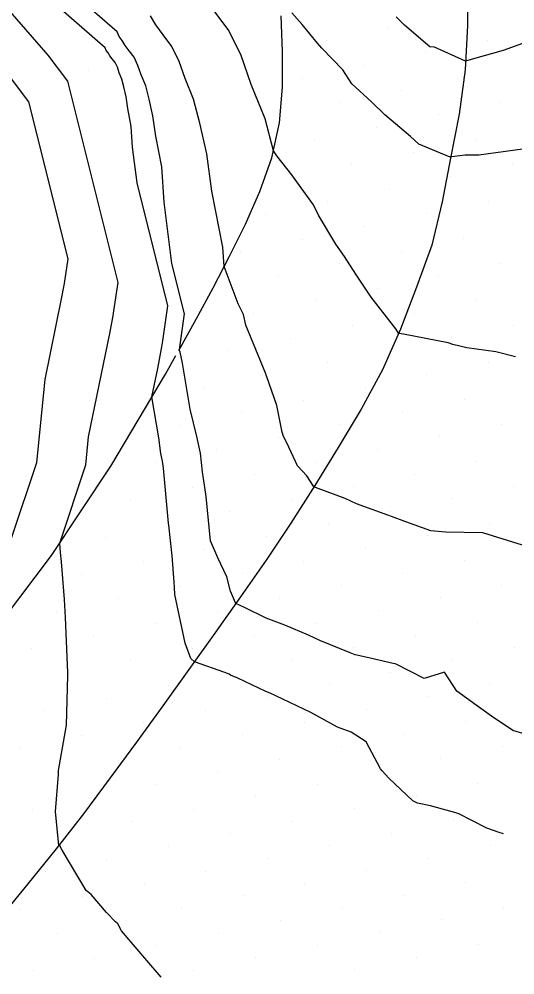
# Model space of a CAD drawing. Extents: x 2354170 to 2357230, y 866100 to 868290.
# Drawn here: x 2356006.1 to 2356033.9, y 866949.4 to 867002.9 of the extents above; entities that cross this region are included whole.
import ezdxf

# ---------------------------------------------------------------- set-up
doc = ezdxf.new("R2010")
doc.units = 0
for name, color, linetype in [('Default', 7, 'Continuous'), ('DTM Contours Minor', 7, 'Continuous'), ('Exist DTM Breakline', 7, 'Continuous'), ('Exist DTM QL2 LIDAR Elevation Point', 7, 'Continuous'), ('Exist DTM Scan Elevation Point', 7, 'Continuous'), ('Exist Roads EOP', 7, 'Continuous')]:
    doc.layers.add(name, color=color, linetype=linetype)

msp = doc.modelspace()

# ---------------------------------------------------------------- linework, layer by layer
at = {"layer": 'Default'}
for points in [[(2356014.047, 866949.241), (2356013.253, 866950.158), (2356011.835, 866951.819), (2356011.624, 866952.228), (2356011.487, 866952.327), (2356010.999, 866952.854), (2356010.127, 866953.855), (2356009.857, 866954.087), (2356008.5, 866956.341), (2356008.365, 866956.623), (2356008.313, 866956.604), (2356008.134, 866958.502), (2356008.299, 866960.569), (2356008.296, 866960.637), (2356008.303, 866960.676), (2356008.307, 866960.806), (2356008.744, 866963.338), (2356008.824, 866966.118), (2356008.819, 866966.286), (2356008.802, 866966.715), (2356008.692, 866969.368), (2356008.64, 866970.371), (2356008.463, 866972.489), (2356008.406, 866973.01), (2356008.369, 866973.533), (2356009.831, 866977.903), (2356009.992, 866979.477), (2356011.169, 866985.256), (2356011.364, 866986.246), (2356011.405, 866986.526), (2356011.638, 866988.125), (2356008.822, 866999.392), (2356007.72, 867000.837), (2355998.685, 867011.224)], [(2356033.239, 866957.263), (2356032.991, 866957.338), (2356032.313, 866957.567), (2356030.695, 866958.399), (2356029.155, 866958.827), (2356028.42, 866958.965), (2356028.163, 866959.102), (2356026.815, 866960.376), (2356026.446, 866960.786), (2356026.346, 866960.887), (2356025.534, 866962.405), (2356024.712, 866962.948), (2356023.943, 866963.233), (2356022.442, 866964.047), (2356020.489, 866964.985), (2356020.165, 866965.137), (2356019.928, 866965.233), (2356018.36, 866965.969), (2356017.938, 866966.145), (2356017.869, 866966.197), (2356017.614, 866966.289), (2356015.916, 866966.89), (2356015.719, 866967.063), (2356015.402, 866967.926), (2356014.82, 866970.651), (2356014.808, 866971.044), (2356014.777, 866971.338), (2356014.68, 866972.822), (2356014.48, 866974.531), (2356014.468, 866974.65), (2356014.18, 866977.728), (2356014.139, 866978.124), (2356014.043, 866978.538), (2356013.925, 866979.431), (2356013.538, 866981.718), (2356013.862, 866983.309), (2356014.1, 866984.517), (2356014.149, 866984.858), (2356014.434, 866986.808), (2356012.712, 866993.696), (2356012.457, 866995.692), (2356012.379, 866996.856), (2356012.182, 866997.855), (2356012.091, 866998.519), (2356011.966, 866999.063), (2356011.854, 866999.494), (2356011.709, 866999.857), (2356011.601, 867000.164), (2356011.47, 867000.428), (2356011.315, 867000.638), (2356011.186, 867000.814), (2356011.085, 867000.974), (2356010.982, 867001.101), (2356010.922, 867001.256), (2356008.157, 867003.664)], [(2356033.919, 866983.957), (2356032.803, 866984.238), (2356031.188, 866984.461), (2356030.407, 866984.644), (2356030.14, 866984.745), (2356027.634, 866985.232), (2356027.365, 866985.271), (2356027.352, 866985.278), (2356027.215, 866985.531), (2356025.832, 866987.295), (2356024.957, 866988.583), (2356024.336, 866989.565), (2356023.849, 866990.271), (2356022.88, 866991.895), (2356022.596, 866992.475), (2356021.662, 866993.761), (2356021.376, 866994.153), (2356020.542, 866995.218), (2356020.342, 866995.482), (2356019.874, 866997.277), (2356019.107, 866999.2), (2356018.535, 867000.824), (2356017.846, 867002.219), (2356017.025, 867003.329)], [(2356034.3, 866973.41), (2356032.088, 866974.097), (2356029.988, 866974.136), (2356029.175, 866974.224), (2356027.773, 866974.73), (2356026.956, 866975.014), (2356026.758, 866975.102), (2356025.005, 866975.736), (2356024.368, 866976.021), (2356022.708, 866976.637), (2356022.603, 866976.668), (2356022.594, 866976.722), (2356022.211, 866977.292), (2356021.698, 866977.86), (2356021.095, 866979.148), (2356020.905, 866979.502), (2356020.829, 866979.733), (2356020.545, 866981.233), (2356019.963, 866982.895), (2356019.955, 866982.917), (2356019.948, 866982.932), (2356019.915, 866983.011), (2356018.801, 866985.729), (2356018.671, 866986.323), (2356018.371, 866986.925), (2356017.585, 866989.016), (2356017.513, 866990.093), (2356016.895, 866993.233), (2356016.61, 866995.323), (2356016.217, 866997.032), (2356015.864, 866998.385), (2356015.408, 866999.529), (2356015.068, 867000.494), (2356014.658, 867001.323), (2356014.17, 867001.984), (2356013.764, 867002.538), (2356013.448, 867003.04)], [(2356034.31, 866995.578), (2356032.817, 866995.373), (2356031.855, 866995.248), (2356031.089, 866995.241), (2356030.351, 866995.148), (2356030.275, 866995.133), (2356030.252, 866995.13), (2356028.499, 866995.857), (2356028.035, 866996.291), (2356026.586, 866997.497), (2356025.837, 866998.226), (2356024.746, 866999.247), (2356024.245, 867000.027), (2356023.068, 867001.24), (2356022.815, 867001.519), (2356021.958, 867002.558), (2356021.37, 867003.206)], [(2356005.664, 866973.801), (2356007.081, 866978.035), (2356007.558, 866982.695), (2356008.476, 866987.203), (2356008.628, 866987.976), (2356008.66, 866988.195), (2356008.842, 866989.442), (2356006.645, 866998.231), (2356003.477, 867002.385)]]:
    msp.add_lwpolyline(points, dxfattribs=at)
at = {"layer": 'DTM Contours Minor'}
for points in [[(2356034.875, 866962.707), (2356033.77, 866963.047), (2356032.566, 866963.837), (2356031.703, 866964.453), (2356030.624, 866965.245), (2356029.933, 866966.309), (2356028.8, 866965.96), (2356027.228, 866966.751), (2356026.814, 866966.854), (2356025.687, 866967.117), (2356024.923, 866967.279), (2356024.648, 866967.383), (2356022.955, 866968.084), (2356022.308, 866968.375), (2356020.979, 866968.931), (2356019.937, 866969.323), (2356018.721, 866969.923), (2356018.234, 866970.148), (2356018.172, 866970.322), (2356017.938, 866970.832), (2356017.742, 866971.642), (2356017.232, 866972.711), (2356016.814, 866973.664), (2356016.581, 866976.139), (2356016.369, 866977.523), (2356016.262, 866978.557), (2356016.045, 866979.492), (2356015.685, 866981.02), (2356015.423, 866982.587), (2356015.251, 866983.599), (2356015.112, 866984.212), (2356015.091, 866984.316), (2356015.075, 866984.377), (2356015.366, 866986.369), (2356014.662, 866989.184), (2356014.224, 866992.606), (2356014.09, 866994.601), (2356013.753, 866996.314), (2356013.597, 866997.454), (2356013.383, 866998.386), (2356013.19, 866999.124), (2356012.942, 866999.748), (2356012.756, 867000.274), (2356012.533, 867000.727), (2356012.267, 867001.087), (2356012.045, 867001.389), (2356011.873, 867001.663), (2356011.696, 867001.881), (2356011.594, 867002.145), (2356006.851, 867006.274)], [(2356035.528, 867001.95), (2356033.215, 867001.105), (2356031.553, 867000.632), (2356031.11, 867000.499), (2356029.377, 867001.296), (2356029.109, 867001.31), (2356027.684, 867002.532), (2356027.221, 867002.987)]]:
    msp.add_lwpolyline(points, dxfattribs=at)
at = {"layer": 'Exist DTM Breakline'}
msp.add_lwpolyline([(2356031.207, 867005.009), (2356031.223, 867002.509), (2356031.082, 867000.014), (2356030.748, 866997.537), (2356030.265, 866995.084), (2356029.807, 866992.626), (2356029.214, 866990.2), (2356028.359, 866987.851), (2356027.473, 866985.513), (2356026.455, 866983.23), (2356025.263, 866981.033), (2356023.975, 866978.891), (2356022.663, 866976.763), (2356021.329, 866974.648), (2356019.938, 866972.571), (2356018.502, 866970.525), (2356017.054, 866968.487), (2356015.603, 866966.451), (2356014.145, 866964.42), (2356012.678, 866962.396), (2356011.196, 866960.383), (2356009.694, 866958.384), (2356008.162, 866956.409), (2356006.591, 866954.464), (2356004.996, 866952.538)], dxfattribs=at)
at = {"layer": 'Exist DTM QL2 LIDAR Elevation Point'}
msp.add_line((2356009.983, 867000.011), (2356009.983, 867000.011), dxfattribs=at)
at = {"layer": 'Exist DTM Scan Elevation Point'}
for p, q in [((2356026.801, 867002.352), (2356026.801, 867002.352)), ((2356032.35, 867001.678), (2356032.35, 867001.678)), ((2356023.336, 867001.646), (2356023.336, 867001.646)), ((2356028.886, 867000.972), (2356028.886, 867000.972)), ((2356025.421, 867000.267), (2356025.421, 867000.267)), ((2356021.957, 866999.561), (2356021.957, 866999.561)), ((2356030.971, 866999.593), (2356030.971, 866999.593)), ((2356027.506, 866998.887), (2356027.506, 866998.887)), ((2356024.042, 866998.182), (2356024.042, 866998.182)), ((2356033.056, 866998.213), (2356033.056, 866998.213)), ((2356029.591, 866997.508), (2356029.591, 866997.508)), ((2356026.127, 866996.802), (2356026.127, 866996.802)), ((2356022.662, 866996.097), (2356022.662, 866996.097)), ((2356031.676, 866996.128), (2356031.676, 866996.128)), ((2356028.212, 866995.423), (2356028.212, 866995.423)), ((2356024.747, 866994.717), (2356024.747, 866994.717)), ((2356033.761, 866994.749), (2356033.761, 866994.749)), ((2356021.283, 866994.012), (2356021.283, 866994.012)), ((2356030.297, 866994.043), (2356030.297, 866994.043)), ((2356026.832, 866993.338), (2356026.832, 866993.338)), ((2356023.368, 866992.632), (2356023.368, 866992.632)), ((2356032.382, 866992.664), (2356032.382, 866992.664)), ((2356019.904, 866991.927), (2356019.904, 866991.927)), ((2356028.917, 866991.958), (2356028.917, 866991.958)), ((2356025.453, 866991.253), (2356025.453, 866991.253)), ((2356021.989, 866990.547), (2356021.989, 866990.547)), ((2356031.002, 866990.579), (2356031.002, 866990.579)), ((2356018.524, 866989.842), (2356018.524, 866989.842)), ((2356027.538, 866989.873), (2356027.538, 866989.873)), ((2356024.073, 866989.168), (2356024.073, 866989.168)), ((2356033.087, 866989.2), (2356033.087, 866989.2)), ((2356020.609, 866988.462), (2356020.609, 866988.462)), ((2356029.623, 866988.494), (2356029.623, 866988.494)), ((2356026.158, 866987.788), (2356026.158, 866987.788)), ((2356022.694, 866987.083), (2356022.694, 866987.083)), ((2356031.708, 866987.115), (2356031.708, 866987.115)), ((2356019.23, 866986.377), (2356019.23, 866986.377)), ((2356028.243, 866986.409), (2356028.243, 866986.409)), ((2356024.779, 866985.704), (2356024.779, 866985.704)), ((2356033.793, 866985.735), (2356033.793, 866985.735)), ((2356021.315, 866984.998), (2356021.315, 866984.998)), ((2356030.328, 866985.03), (2356030.328, 866985.03)), ((2356017.85, 866984.292), (2356017.85, 866984.292)), ((2356026.864, 866984.324), (2356026.864, 866984.324)), ((2356023.4, 866983.619), (2356023.4, 866983.619)), ((2356032.413, 866983.65), (2356032.413, 866983.65)), ((2356028.949, 866982.945), (2356028.949, 866982.945)), ((2356019.935, 866982.913), (2356019.935, 866982.913)), ((2356016.471, 866982.207), (2356016.471, 866982.207)), ((2356025.485, 866982.239), (2356025.485, 866982.239)), ((2356022.02, 866981.534), (2356022.02, 866981.534)), ((2356031.034, 866981.565), (2356031.034, 866981.565)), ((2356018.556, 866980.828), (2356018.556, 866980.828)), ((2356027.57, 866980.86), (2356027.57, 866980.86)), ((2356015.091, 866980.122), (2356015.091, 866980.122)), ((2356024.105, 866980.154), (2356024.105, 866980.154)), ((2356033.119, 866980.186), (2356033.119, 866980.186)), ((2356020.641, 866979.449), (2356020.641, 866979.449)), ((2356029.655, 866979.48), (2356029.655, 866979.48)), ((2356017.176, 866978.743), (2356017.176, 866978.743)), ((2356026.19, 866978.775), (2356026.19, 866978.775)), ((2356013.712, 866978.037), (2356013.712, 866978.037)), ((2356022.726, 866978.069), (2356022.726, 866978.069)), ((2356031.74, 866978.101), (2356031.74, 866978.101)), ((2356019.261, 866977.364), (2356019.261, 866977.364)), ((2356028.275, 866977.395), (2356028.275, 866977.395)), ((2356015.797, 866976.658), (2356015.797, 866976.658)), ((2356024.811, 866976.69), (2356024.811, 866976.69)), ((2356033.825, 866976.721), (2356033.825, 866976.721)), ((2356021.346, 866975.984), (2356021.346, 866975.984)), ((2356030.36, 866976.016), (2356030.36, 866976.016)), ((2356012.332, 866975.952), (2356012.332, 866975.952)), ((2356017.882, 866975.279), (2356017.882, 866975.279)), ((2356026.896, 866975.31), (2356026.896, 866975.31)), ((2356014.417, 866974.573), (2356014.417, 866974.573)), ((2356023.431, 866974.605), (2356023.431, 866974.605)), ((2356032.445, 866974.636), (2356032.445, 866974.636)), ((2356010.953, 866973.867), (2356010.953, 866973.867)), ((2356019.967, 866973.899), (2356019.967, 866973.899)), ((2356028.981, 866973.931), (2356028.981, 866973.931)), ((2356016.502, 866973.194), (2356016.502, 866973.194)), ((2356025.516, 866973.225), (2356025.516, 866973.225)), ((2356013.038, 866972.488), (2356013.038, 866972.488)), ((2356022.052, 866972.52), (2356022.052, 866972.52)), ((2356031.066, 866972.551), (2356031.066, 866972.551)), ((2356009.574, 866971.782), (2356009.574, 866971.782)), ((2356018.587, 866971.814), (2356018.587, 866971.814)), ((2356027.601, 866971.846), (2356027.601, 866971.846)), ((2356033.151, 866971.172), (2356033.151, 866971.172)), ((2356015.123, 866971.109), (2356015.123, 866971.109)), ((2356024.137, 866971.14), (2356024.137, 866971.14)), ((2356011.659, 866970.403), (2356011.659, 866970.403)), ((2356020.672, 866970.435), (2356020.672, 866970.435)), ((2356029.686, 866970.466), (2356029.686, 866970.466)), ((2356008.194, 866969.697), (2356008.194, 866969.697)), ((2356017.208, 866969.729), (2356017.208, 866969.729)), ((2356026.222, 866969.761), (2356026.222, 866969.761)), ((2356013.744, 866969.024), (2356013.744, 866969.024)), ((2356022.757, 866969.055), (2356022.757, 866969.055)), ((2356031.771, 866969.087), (2356031.771, 866969.087)), ((2356010.279, 866968.318), (2356010.279, 866968.318)), ((2356019.293, 866968.35), (2356019.293, 866968.35)), ((2356028.307, 866968.381), (2356028.307, 866968.381)), ((2356006.815, 866967.612), (2356006.815, 866967.612)), ((2356015.829, 866967.644), (2356015.829, 866967.644)), ((2356024.842, 866967.676), (2356024.842, 866967.676)), ((2356033.856, 866967.708), (2356033.856, 866967.708)), ((2356012.364, 866966.939), (2356012.364, 866966.939)), ((2356021.378, 866966.97), (2356021.378, 866966.97)), ((2356030.392, 866967.002), (2356030.392, 866967.002)), ((2356008.9, 866966.233), (2356008.9, 866966.233)), ((2356017.914, 866966.265), (2356017.914, 866966.265)), ((2356026.927, 866966.296), (2356026.927, 866966.296)), ((2356014.449, 866965.559), (2356014.449, 866965.559)), ((2356023.463, 866965.591), (2356023.463, 866965.591)), ((2356032.477, 866965.623), (2356032.477, 866965.623)), ((2356010.985, 866964.854), (2356010.985, 866964.854)), ((2356019.999, 866964.885), (2356019.999, 866964.885)), ((2356029.012, 866964.917), (2356029.012, 866964.917)), ((2356025.548, 866964.211), (2356025.548, 866964.211)), ((2356007.52, 866964.148), (2356007.52, 866964.148)), ((2356016.534, 866964.18), (2356016.534, 866964.18)), ((2356013.07, 866963.474), (2356013.07, 866963.474)), ((2356022.084, 866963.506), (2356022.084, 866963.506)), ((2356031.097, 866963.538), (2356031.097, 866963.538)), ((2356009.605, 866962.769), (2356009.605, 866962.769)), ((2356018.619, 866962.8), (2356018.619, 866962.8)), ((2356027.633, 866962.832), (2356027.633, 866962.832)), ((2356006.141, 866962.063), (2356006.141, 866962.063)), ((2356015.155, 866962.095), (2356015.155, 866962.095)), ((2356024.169, 866962.126), (2356024.169, 866962.126)), ((2356033.182, 866962.158), (2356033.182, 866962.158)), ((2356011.69, 866961.389), (2356011.69, 866961.389)), ((2356020.704, 866961.421), (2356020.704, 866961.421)), ((2356029.718, 866961.453), (2356029.718, 866961.453)), ((2356008.226, 866960.684), (2356008.226, 866960.684)), ((2356017.24, 866960.715), (2356017.24, 866960.715)), ((2356026.254, 866960.747), (2356026.254, 866960.747)), ((2356013.775, 866960.01), (2356013.775, 866960.01)), ((2356022.789, 866960.041), (2356022.789, 866960.041)), ((2356031.803, 866960.073), (2356031.803, 866960.073)), ((2356010.311, 866959.304), (2356010.311, 866959.304)), ((2356019.325, 866959.336), (2356019.325, 866959.336)), ((2356028.339, 866959.368), (2356028.339, 866959.368)), ((2356006.846, 866958.599), (2356006.846, 866958.599)), ((2356015.86, 866958.63), (2356015.86, 866958.63)), ((2356024.874, 866958.662), (2356024.874, 866958.662)), ((2356012.396, 866957.925), (2356012.396, 866957.925)), ((2356021.41, 866957.956), (2356021.41, 866957.956)), ((2356030.423, 866957.988), (2356030.423, 866957.988)), ((2356017.945, 866957.251), (2356017.945, 866957.251)), ((2356026.959, 866957.283), (2356026.959, 866957.283)), ((2356008.931, 866957.219), (2356008.931, 866957.219)), ((2356014.481, 866956.545), (2356014.481, 866956.545)), ((2356023.495, 866956.577), (2356023.495, 866956.577)), ((2356032.508, 866956.609), (2356032.508, 866956.609)), ((2356011.016, 866955.84), (2356011.016, 866955.84)), ((2356020.03, 866955.871), (2356020.03, 866955.871)), ((2356029.044, 866955.903), (2356029.044, 866955.903)), ((2356007.552, 866955.134), (2356007.552, 866955.134)), ((2356016.566, 866955.166), (2356016.566, 866955.166)), ((2356025.58, 866955.198), (2356025.58, 866955.198)), ((2356013.101, 866954.46), (2356013.101, 866954.46)), ((2356022.115, 866954.492), (2356022.115, 866954.492)), ((2356031.129, 866954.524), (2356031.129, 866954.524)), ((2356009.637, 866953.755), (2356009.637, 866953.755)), ((2356018.651, 866953.787), (2356018.651, 866953.787)), ((2356027.665, 866953.818), (2356027.665, 866953.818)), ((2356006.173, 866953.049), (2356006.173, 866953.049)), ((2356015.186, 866953.081), (2356015.186, 866953.081)), ((2356024.2, 866953.113), (2356024.2, 866953.113)), ((2356033.214, 866953.144), (2356033.214, 866953.144)), ((2356029.75, 866952.439), (2356029.75, 866952.439)), ((2356011.722, 866952.375), (2356011.722, 866952.375)), ((2356020.736, 866952.407), (2356020.736, 866952.407)), ((2356008.258, 866951.67), (2356008.258, 866951.67)), ((2356017.271, 866951.702), (2356017.271, 866951.702)), ((2356026.285, 866951.733), (2356026.285, 866951.733)), ((2356013.807, 866950.996), (2356013.807, 866950.996)), ((2356022.821, 866951.028), (2356022.821, 866951.028)), ((2356031.835, 866951.059), (2356031.835, 866951.059)), ((2356010.343, 866950.29), (2356010.343, 866950.29)), ((2356019.356, 866950.322), (2356019.356, 866950.322)), ((2356028.37, 866950.354), (2356028.37, 866950.354)), ((2356006.878, 866949.585), (2356006.878, 866949.585)), ((2356015.892, 866949.617), (2356015.892, 866949.617)), ((2356024.906, 866949.648), (2356024.906, 866949.648))]:
    msp.add_line(p, q, dxfattribs=at)
at = {"layer": 'Exist Roads EOP'}
for points in [[(2356015.041, 866984.316), (2356016.01, 866986.066), (2356016.962, 866987.825), (2356017.89, 866989.597), (2356018.774, 866991.391), (2356019.583, 866993.22), (2356020.26, 866995.101), (2356020.682, 866997.054), (2356020.852, 866999.045), (2356020.862, 867001.045), (2356020.784, 867003.044)], [(2355985.03, 866945.056), (2355988.908, 866949.634), (2355992.78, 866954.218), (2355996.643, 866958.808), (2356000.487, 866963.416), (2356004.279, 866968.065), (2356007.909, 866972.842), (2356011.233, 866977.835), (2356014.295, 866982.995), (2356014.878, 866984.025)]]:
    msp.add_lwpolyline(points, dxfattribs=at)

doc.saveas('drawing.dxf')
